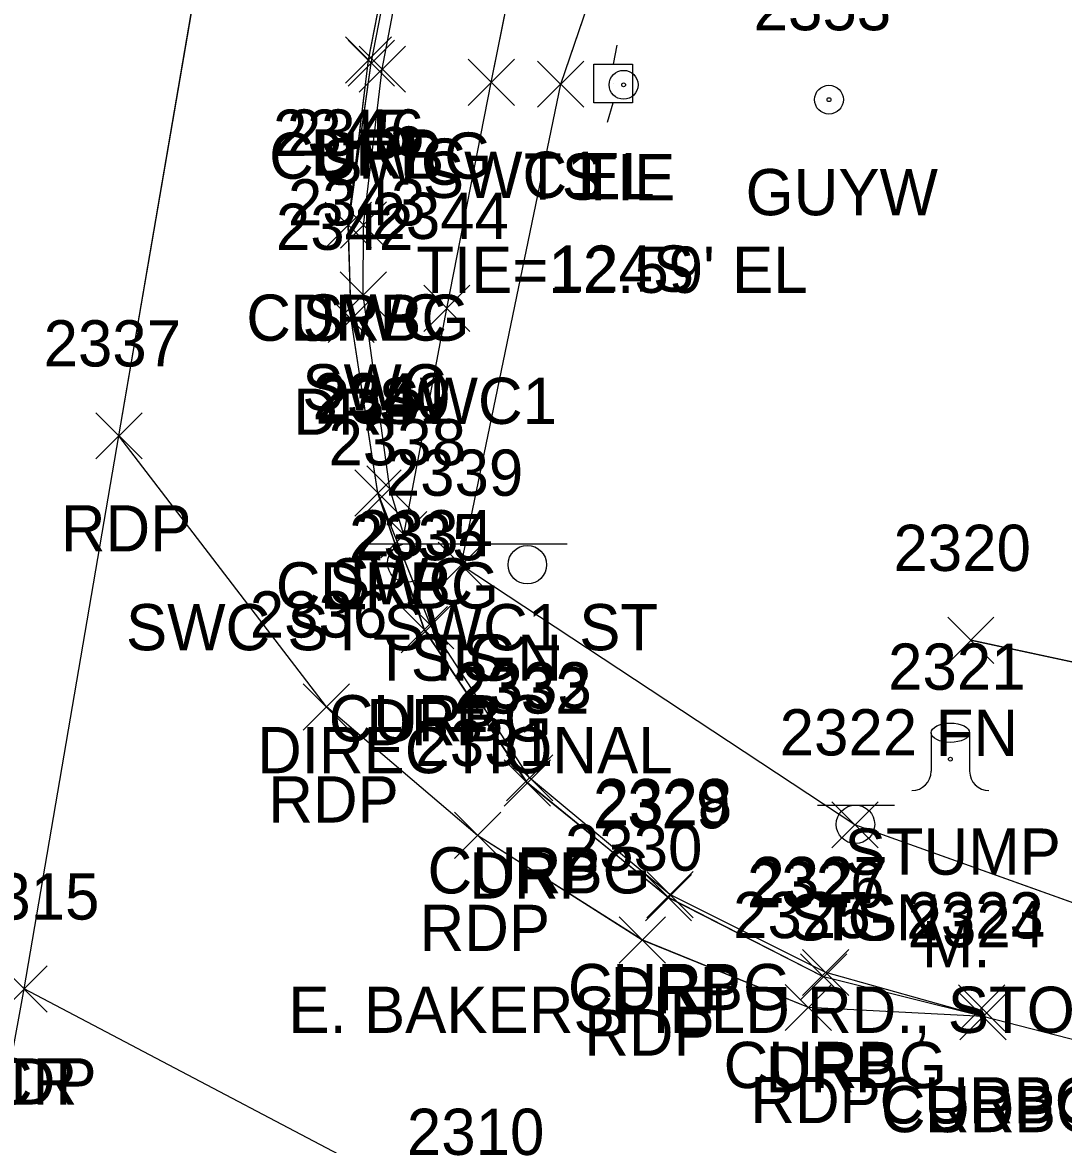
# Model space of a CAD drawing. Extents: x 1554668 to 1563881, y 831386 to 834374.
# Drawn here: x 1562138.2 to 1562183.25, y 831964.68 to 832013.21 of the extents above; entities that cross this region are included whole.
import ezdxf

# ---------------------------------------------------------------- set-up
doc = ezdxf.new("R2010")
doc.units = 0
for name, color, linetype in [('C_A', 7, 'Continuous'), ('C_C', 7, 'Continuous'), ('CBP', 7, 'Continuous'), ('L_A', 7, 'Continuous'), ('L_C', 7, 'Continuous'), ('L_I', 7, 'Continuous'), ('L_TIC', 7, 'Continuous'), ('LELB', 7, 'Continuous'), ('LFNC', 7, 'Continuous'), ('LTS', 7, 'Continuous'), ('P_A', 7, 'Continuous'), ('P_I', 7, 'Continuous'), ('P_TIC', 7, 'Continuous'), ('PET', 7, 'Continuous'), ('PRC', 7, 'Continuous'), ('R_A', 7, 'Continuous'), ('R_I', 7, 'Continuous'), ('R_TIC', 7, 'Continuous'), ('RC', 7, 'Continuous'), ('RDP', 7, 'Continuous'), ('RSW', 7, 'Continuous'), ('S_A', 7, 'Continuous'), ('S_C', 7, 'Continuous'), ('S_I', 7, 'Continuous'), ('SSGN', 7, 'Continuous'), ('U_A', 7, 'Continuous'), ('U_C', 7, 'Continuous'), ('U_I', 7, 'Continuous'), ('UEPT', 7, 'Continuous'), ('UPGW', 7, 'Continuous')]:
    doc.layers.add(name, color=color, linetype=linetype)

msp = doc.modelspace()

# ---------------------------------------------------------------- linework, layer by layer
at = {"layer": 'CBP'}
for radius in [0.625, 0.0833]:
    msp.add_circle((1562164.216, 832010.512), radius, dxfattribs=at)
at = {"layer": 'L_TIC'}
for points in [[(1562160.496, 832009.541), (1562162.496, 832011.541)], [(1562162.496, 832009.541), (1562160.496, 832011.541)], [(1562156.192, 831988.737), (1562158.192, 831990.737)], [(1562158.192, 831988.737), (1562156.192, 831990.737)], [(1562178.241, 831985.485), (1562180.241, 831987.485)], [(1562180.241, 831985.485), (1562178.241, 831987.485)], [(1562173.229, 831977.506), (1562175.229, 831979.506)], [(1562175.229, 831977.506), (1562173.229, 831979.506)]]:
    msp.add_lwpolyline(points, dxfattribs=at)
at = {"layer": 'LELB'}
for points in [[(1562199.916, 831969.319), (1562174.228, 831978.507), (1562157.189, 831989.733), (1562161.497, 832010.544), (1562167.08, 832026.881), (1562173.516, 832053.838), (1562186.033, 832090.068), (1562188.497, 832122.411), (1562199.146, 832168.617), (1562205.454, 832193.373), (1562206.668, 832210.489), (1562204.241, 832212.674)], [(1562199.916, 831969.319), (1562174.228, 831978.507), (1562157.189, 831989.733), (1562161.497, 832010.544), (1562167.08, 832026.881), (1562173.516, 832053.838), (1562186.033, 832090.068), (1562188.497, 832122.411), (1562199.146, 832168.617), (1562205.454, 832193.373), (1562206.668, 832210.489), (1562204.241, 832212.674)], [(1562199.916, 831969.319), (1562174.228, 831978.507), (1562157.189, 831989.733), (1562161.497, 832010.544), (1562167.08, 832026.881), (1562173.516, 832053.838), (1562186.033, 832090.068), (1562188.497, 832122.411), (1562199.146, 832168.617), (1562205.454, 832193.373), (1562206.668, 832210.489), (1562204.241, 832212.674)], [(1562199.919, 831969.317), (1562174.229, 831978.506), (1562157.192, 831989.737), (1562161.496, 832010.541), (1562167.08, 832026.877), (1562173.515, 832053.838), (1562186.031, 832090.065), (1562188.494, 832122.415), (1562199.144, 832168.622), (1562205.45, 832193.375), (1562206.664, 832210.489), (1562204.237, 832212.676)]]:
    msp.add_lwpolyline(points, dxfattribs=at)
at = {"layer": 'LFNC'}
for points in [[(1562202.541, 831981.485), (1562179.239, 831986.487)], [(1562202.541, 831981.485), (1562179.239, 831986.487)], [(1562202.541, 831981.485), (1562179.239, 831986.487)], [(1562202.542, 831981.485), (1562179.241, 831986.485)]]:
    msp.add_lwpolyline(points, dxfattribs=at)
at = {"layer": 'LTS'}
for p, q in [((1562177.524, 831982.488), (1562177.524, 831980.822)), ((1562179.191, 831982.322), (1562179.191, 831982.488)), ((1562179.191, 831982.488), (1562179.191, 831980.822)), ((1562178.357, 831981.346), (1562178.357, 831981.346)), ((1562178.357, 831981.346), (1562178.357, 831981.346)), ((1562178.357, 831981.322), (1562178.357, 831981.322))]:
    msp.add_line(p, q, dxfattribs=at)
msp.add_circle((1562178.357, 831981.346), 0.0833, dxfattribs=at)
for centre, start, end in [((1562176.691, 831980.822), 270, 360), ((1562180.024, 831980.822), 180, 270)]:
    msp.add_arc(centre, 0.833, start, end, dxfattribs=at)
msp.add_ellipse((1562178.357, 831982.488), major_axis=(-0.833, 0), ratio=0.5, dxfattribs=at)
at = {"layer": 'P_TIC'}
for points in [[(1562141.377, 831994.329), (1562143.377, 831996.329)], [(1562143.377, 831994.329), (1562141.377, 831996.329)], [(1562141.377, 831994.329), (1562143.377, 831996.329)], [(1562143.377, 831994.329), (1562141.377, 831996.329)], [(1562150.354, 831982.605), (1562152.354, 831984.605)], [(1562152.354, 831982.605), (1562150.354, 831984.605)], [(1562156.899, 831977.049), (1562158.899, 831979.049)], [(1562158.899, 831977.049), (1562156.899, 831979.049)], [(1562164.023, 831972.523), (1562166.023, 831974.523)], [(1562166.023, 831972.523), (1562164.023, 831974.523)], [(1562137.276, 831970.408), (1562139.276, 831972.408)], [(1562139.276, 831970.408), (1562137.276, 831972.408)], [(1562137.276, 831970.408), (1562139.276, 831972.408)], [(1562139.276, 831970.408), (1562137.276, 831972.408)], [(1562171.213, 831969.605), (1562173.213, 831971.605)], [(1562173.213, 831969.605), (1562171.213, 831971.605)], [(1562178.767, 831969.212), (1562180.767, 831971.212)], [(1562180.767, 831969.212), (1562178.767, 831971.212)]]:
    msp.add_lwpolyline(points, dxfattribs=at)
at = {"layer": 'PET'}
for points in [[(1562124.625, 831898.359), (1562131.217, 831932.807), (1562138.276, 831971.411), (1562142.379, 831995.332), (1562147.113, 832022.949), (1562153.753, 832058.028), (1562161.259, 832095.577), (1562166.491, 832124.618), (1562174.524, 832172.989), (1562179.851, 832197.744), (1562182.354, 832208.899), (1562183.662, 832215.818), (1562186.131, 832228.252), (1562187.269, 832235.272), (1562193.171, 832267.13), (1562201.149, 832309.703)], [(1562124.625, 831898.359), (1562131.217, 831932.807), (1562138.276, 831971.411), (1562142.379, 831995.332), (1562147.113, 832022.949), (1562153.753, 832058.028), (1562161.259, 832095.577), (1562166.491, 832124.618), (1562174.524, 832172.989), (1562179.851, 832197.744), (1562182.354, 832208.899), (1562183.662, 832215.818), (1562186.131, 832228.252), (1562187.269, 832235.272), (1562193.171, 832267.13), (1562201.149, 832309.703)], [(1562124.625, 831898.359), (1562131.217, 831932.807), (1562138.276, 831971.411), (1562142.379, 831995.332), (1562147.113, 832022.949), (1562153.753, 832058.028), (1562161.259, 832095.577), (1562166.491, 832124.618), (1562174.524, 832172.989), (1562179.851, 832197.744), (1562182.354, 832208.899), (1562183.662, 832215.818), (1562186.131, 832228.252), (1562187.269, 832235.272), (1562193.171, 832267.13), (1562201.149, 832309.703)], [(1562124.627, 831898.357), (1562131.217, 831932.803), (1562138.276, 831971.408), (1562142.377, 831995.329), (1562147.109, 832022.949), (1562153.751, 832058.033), (1562161.258, 832095.574), (1562166.485, 832124.617), (1562174.524, 832172.993), (1562179.844, 832197.746), (1562182.354, 832208.899), (1562183.662, 832215.818), (1562186.13, 832228.25), (1562187.267, 832235.271), (1562193.167, 832267.13), (1562201.146, 832309.703)], [(1562199.31, 831965.203), (1562179.767, 831970.212), (1562172.213, 831970.605), (1562165.023, 831973.523), (1562157.899, 831978.049), (1562151.354, 831983.605), (1562142.377, 831995.329)], [(1562199.308, 831965.204), (1562179.765, 831970.214), (1562172.212, 831970.6), (1562165.022, 831973.526), (1562157.898, 831978.05), (1562151.353, 831983.605), (1562142.379, 831995.332)], [(1562199.308, 831965.204), (1562179.765, 831970.214), (1562172.212, 831970.6), (1562165.022, 831973.526), (1562157.898, 831978.05), (1562151.353, 831983.605), (1562142.379, 831995.332)], [(1562199.308, 831965.204), (1562179.765, 831970.214), (1562172.212, 831970.6), (1562165.022, 831973.526), (1562157.898, 831978.05), (1562151.353, 831983.605), (1562142.379, 831995.332)]]:
    msp.add_lwpolyline(points, dxfattribs=at)
at = {"layer": 'PRC'}
for points in [[(1562176.103, 831954.636), (1562157.616, 831961.233), (1562138.276, 831971.411)], [(1562176.103, 831954.636), (1562157.616, 831961.233), (1562138.276, 831971.411)], [(1562176.103, 831954.636), (1562157.616, 831961.233), (1562138.276, 831971.411)], [(1562176.104, 831954.634), (1562157.617, 831961.229), (1562138.276, 831971.408)]]:
    msp.add_lwpolyline(points, dxfattribs=at)
at = {"layer": 'R_TIC'}
for points in [[(1562152.178, 832010.585), (1562154.178, 832012.585)], [(1562154.178, 832010.585), (1562152.178, 832012.585)], [(1562152.295, 832010.449), (1562154.295, 832012.449)], [(1562154.295, 832010.449), (1562152.295, 832012.449)], [(1562152.772, 832010.189), (1562154.772, 832012.189)], [(1562154.772, 832010.189), (1562152.772, 832012.189)], [(1562157.491, 832009.618), (1562159.491, 832011.618)], [(1562159.491, 832009.618), (1562157.491, 832011.618)], [(1562151.306, 832003.439), (1562153.306, 832005.439)], [(1562153.306, 832003.439), (1562151.306, 832005.439)], [(1562151.306, 832003.439), (1562153.306, 832005.439)], [(1562153.306, 832003.439), (1562151.306, 832005.439)], [(1562151.961, 832003.446), (1562153.961, 832005.446)], [(1562153.961, 832003.446), (1562151.961, 832005.446)], [(1562151.951, 832000.427), (1562153.951, 832002.427)], [(1562153.951, 832000.427), (1562151.951, 832002.427)], [(1562155.566, 831999.844), (1562157.566, 832001.844)], [(1562157.566, 831999.844), (1562155.566, 832001.844)], [(1562151.429, 831999.373), (1562153.429, 832001.373)], [(1562153.429, 831999.373), (1562151.429, 832001.373)], [(1562152.586, 831991.859), (1562154.586, 831993.859)], [(1562154.586, 831991.859), (1562152.586, 831993.859)], [(1562152.586, 831991.859), (1562154.586, 831993.859)], [(1562154.586, 831991.859), (1562152.586, 831993.859)], [(1562153.102, 831992.039), (1562155.102, 831994.039)], [(1562155.102, 831992.039), (1562153.102, 831994.039)], [(1562153.706, 831990.054), (1562155.706, 831992.054)], [(1562155.706, 831990.054), (1562153.706, 831992.054)], [(1562153.706, 831990.054), (1562155.706, 831992.054)], [(1562155.706, 831990.054), (1562153.706, 831992.054)], [(1562154.872, 831986.115), (1562156.872, 831988.115)], [(1562156.872, 831986.115), (1562154.872, 831988.115)], [(1562154.594, 831985.948), (1562156.594, 831987.948)], [(1562156.594, 831985.948), (1562154.594, 831987.948)], [(1562159.051, 831979.317), (1562161.051, 831981.317)], [(1562161.051, 831979.317), (1562159.051, 831981.317)], [(1562159.149, 831979.538), (1562161.149, 831981.538)], [(1562161.149, 831979.538), (1562159.149, 831981.538)], [(1562165.157, 831974.354), (1562167.157, 831976.354)], [(1562167.157, 831974.354), (1562165.157, 831976.354)], [(1562165.223, 831974.489), (1562167.223, 831976.489)], [(1562167.223, 831974.489), (1562165.223, 831976.489)], [(1562171.961, 831971.121), (1562173.961, 831973.121)], [(1562173.961, 831971.121), (1562171.961, 831973.121)], [(1562171.871, 831970.931), (1562173.871, 831972.931)], [(1562173.871, 831970.931), (1562171.871, 831972.931)], [(1562178.71, 831969.589), (1562180.71, 831971.589)], [(1562180.71, 831969.589), (1562178.71, 831971.589)], [(1562178.767, 831969.212), (1562180.767, 831971.212)], [(1562180.767, 831969.212), (1562178.767, 831971.212)], [(1562178.767, 831969.212), (1562180.767, 831971.212)], [(1562180.767, 831969.212), (1562178.767, 831971.212)]]:
    msp.add_lwpolyline(points, dxfattribs=at)
at = {"layer": 'RC'}
for points in [[(1562152.304, 832004.437), (1562153.297, 832011.452), (1562156.711, 832029.013), (1562161.973, 832055.984), (1562169.355, 832093.719), (1562175.79, 832126.822), (1562184.283, 832171.003), (1562188.258, 832191.656), (1562183.265, 832202.132), (1562182.334, 832205.808), (1562182.572, 832208.8), (1562183.662, 832215.818), (1562184.205, 832215.731)], [(1562152.304, 832004.437), (1562153.297, 832011.452), (1562156.711, 832029.013), (1562161.973, 832055.984), (1562169.355, 832093.719), (1562175.79, 832126.822), (1562184.283, 832171.003), (1562188.258, 832191.656), (1562183.265, 832202.132), (1562182.334, 832205.808), (1562182.572, 832208.8), (1562183.662, 832215.818), (1562184.205, 832215.731)], [(1562152.304, 832004.437), (1562153.297, 832011.452), (1562156.711, 832029.013), (1562161.973, 832055.984), (1562169.355, 832093.719), (1562175.79, 832126.822), (1562184.283, 832171.003), (1562188.258, 832191.656), (1562183.265, 832202.132), (1562182.334, 832205.808), (1562182.572, 832208.8), (1562183.662, 832215.818), (1562184.205, 832215.731)], [(1562152.306, 832004.439), (1562153.295, 832011.449), (1562156.71, 832029.013), (1562161.973, 832055.985), (1562169.354, 832093.715), (1562175.787, 832126.823), (1562184.281, 832171.007), (1562188.255, 832191.658), (1562183.263, 832202.134), (1562182.329, 832205.811), (1562182.571, 832208.801), (1562183.662, 832215.818), (1562184.203, 832215.731)], [(1562179.709, 831970.589), (1562179.765, 831970.214), (1562172.96, 831972.123), (1562166.222, 831975.488), (1562160.148, 831980.537), (1562155.87, 831987.112), (1562153.583, 831992.855)], [(1562179.709, 831970.589), (1562179.765, 831970.214), (1562172.96, 831972.123), (1562166.222, 831975.488), (1562160.148, 831980.537), (1562155.87, 831987.112), (1562153.583, 831992.855)], [(1562179.709, 831970.589), (1562179.765, 831970.214), (1562172.96, 831972.123), (1562166.222, 831975.488), (1562160.148, 831980.537), (1562155.87, 831987.112), (1562153.583, 831992.855)], [(1562179.71, 831970.589), (1562179.767, 831970.212), (1562172.961, 831972.121), (1562166.223, 831975.489), (1562160.149, 831980.538), (1562155.872, 831987.115), (1562153.586, 831992.859)]]:
    msp.add_lwpolyline(points, dxfattribs=at)
at = {"layer": 'RDP'}
for points in [[(1562179.765, 831970.214), (1562172.87, 831971.933), (1562166.156, 831975.356), (1562160.05, 831980.313), (1562155.593, 831986.947), (1562153.583, 831992.855), (1562152.431, 832000.376), (1562152.304, 832004.437), (1562153.175, 832011.583), (1562156.584, 832028.987), (1562161.685, 832056.036), (1562169.133, 832093.661), (1562175.538, 832126.807), (1562184.166, 832171.107), (1562188.117, 832191.579), (1562183.085, 832202.051), (1562182.118, 832205.776), (1562182.354, 832208.899)], [(1562179.765, 831970.214), (1562172.87, 831971.933), (1562166.156, 831975.356), (1562160.05, 831980.313), (1562155.593, 831986.947), (1562153.583, 831992.855), (1562152.431, 832000.376), (1562152.304, 832004.437), (1562153.175, 832011.583), (1562156.584, 832028.987), (1562161.685, 832056.036), (1562169.133, 832093.661), (1562175.538, 832126.807), (1562184.166, 832171.107), (1562188.117, 832191.579), (1562183.085, 832202.051), (1562182.118, 832205.776), (1562182.354, 832208.899)], [(1562179.765, 831970.214), (1562172.87, 831971.933), (1562166.156, 831975.356), (1562160.05, 831980.313), (1562155.593, 831986.947), (1562153.583, 831992.855), (1562152.431, 832000.376), (1562152.304, 832004.437), (1562153.175, 832011.583), (1562156.584, 832028.987), (1562161.685, 832056.036), (1562169.133, 832093.661), (1562175.538, 832126.807), (1562184.166, 832171.107), (1562188.117, 832191.579), (1562183.085, 832202.051), (1562182.118, 832205.776), (1562182.354, 832208.899)], [(1562179.767, 831970.212), (1562172.871, 831971.931), (1562166.157, 831975.354), (1562160.051, 831980.317), (1562155.594, 831986.948), (1562153.586, 831992.859), (1562152.429, 832000.373), (1562152.306, 832004.439), (1562153.178, 832011.585), (1562156.581, 832028.989), (1562161.685, 832056.033), (1562169.131, 832093.661), (1562175.535, 832126.81), (1562184.166, 832171.112), (1562188.114, 832191.581), (1562183.08, 832202.053), (1562182.113, 832205.778), (1562182.354, 832208.899)]]:
    msp.add_lwpolyline(points, dxfattribs=at)
at = {"layer": 'RSW'}
for points in [[(1562154.706, 831991.054), (1562154.102, 831993.039), (1562152.951, 832001.427), (1562152.961, 832004.446), (1562153.772, 832011.189), (1562157.124, 832028.85), (1562162.251, 832055.819), (1562169.647, 832093.568), (1562176.156, 832126.828), (1562184.774, 832171.004), (1562189.643, 832196.563), (1562190.156, 832201.075), (1562190.118, 832211.081), (1562190.355, 832215.376), (1562192.577, 832227.336), (1562193.959, 832235.202), (1562199.278, 832264.932), (1562207.605, 832308.712)], [(1562154.704, 831991.051), (1562154.1, 831993.036), (1562152.952, 832001.429), (1562152.961, 832004.447), (1562153.768, 832011.187), (1562157.122, 832028.851), (1562162.251, 832055.824), (1562169.648, 832093.564), (1562176.159, 832126.826), (1562184.778, 832171.004), (1562189.644, 832196.561), (1562190.163, 832201.072), (1562190.125, 832211.077), (1562190.359, 832215.373), (1562192.582, 832227.332), (1562193.964, 832235.199), (1562199.281, 832264.931), (1562207.608, 832308.712)], [(1562154.704, 831991.051), (1562154.1, 831993.036), (1562152.952, 832001.429), (1562152.961, 832004.447), (1562153.768, 832011.187), (1562157.122, 832028.851), (1562162.251, 832055.824), (1562169.648, 832093.564), (1562176.159, 832126.826), (1562184.778, 832171.004), (1562189.644, 832196.561), (1562190.163, 832201.072), (1562190.125, 832211.077), (1562190.359, 832215.373), (1562192.582, 832227.332), (1562193.964, 832235.199), (1562199.281, 832264.931), (1562207.608, 832308.712)], [(1562154.704, 831991.051), (1562154.1, 831993.036), (1562152.952, 832001.429), (1562152.961, 832004.447), (1562153.768, 832011.187), (1562157.122, 832028.851), (1562162.251, 832055.824), (1562169.648, 832093.564), (1562176.159, 832126.826), (1562184.778, 832171.004), (1562189.644, 832196.561), (1562190.163, 832201.072), (1562190.125, 832211.077), (1562190.359, 832215.373), (1562192.582, 832227.332), (1562193.964, 832235.199), (1562199.281, 832264.931), (1562207.608, 832308.712)], [(1562154.704, 831991.051), (1562156.565, 832000.843), (1562158.491, 832010.618), (1562161.925, 832027.648), (1562167.077, 832054.81), (1562174.504, 832092.325), (1562180.632, 832124.089), (1562189.476, 832170.135), (1562194.397, 832195.598), (1562195.135, 832200.649), (1562195.139, 832205.615), (1562195.251, 832213.826), (1562195.312, 832216.019), (1562195.352, 832216.155), (1562197.455, 832227.313), (1562198.769, 832234.096), (1562204.704, 832266.647), (1562212.427, 832307.947)], [(1562154.704, 831991.051), (1562156.565, 832000.843), (1562158.491, 832010.618), (1562161.925, 832027.648), (1562167.077, 832054.81), (1562174.504, 832092.325), (1562180.632, 832124.089), (1562189.476, 832170.135), (1562194.397, 832195.598), (1562195.135, 832200.649), (1562195.139, 832205.615), (1562195.251, 832213.826), (1562195.312, 832216.019), (1562195.352, 832216.155), (1562197.455, 832227.313), (1562198.769, 832234.096), (1562204.704, 832266.647), (1562212.427, 832307.947)], [(1562154.704, 831991.051), (1562156.565, 832000.843), (1562158.491, 832010.618), (1562161.925, 832027.648), (1562167.077, 832054.81), (1562174.504, 832092.325), (1562180.632, 832124.089), (1562189.476, 832170.135), (1562194.397, 832195.598), (1562195.135, 832200.649), (1562195.139, 832205.615), (1562195.251, 832213.826), (1562195.312, 832216.019), (1562195.352, 832216.155), (1562197.455, 832227.313), (1562198.769, 832234.096), (1562204.704, 832266.647), (1562212.427, 832307.947)], [(1562154.706, 831991.054), (1562156.566, 832000.844), (1562158.491, 832010.618), (1562161.926, 832027.648), (1562167.076, 832054.805), (1562174.503, 832092.327), (1562180.629, 832124.092), (1562189.475, 832170.14), (1562194.397, 832195.601), (1562195.13, 832200.652), (1562195.132, 832205.619), (1562195.25, 832213.826), (1562195.306, 832216.023), (1562195.35, 832216.156), (1562197.45, 832227.317), (1562198.765, 832234.098), (1562204.7, 832266.653), (1562212.424, 832307.944)]]:
    msp.add_lwpolyline(points, dxfattribs=at)
at = {"layer": 'SSGN'}
for p, q in [((1562153.175, 831990.658), (1562161.772, 831990.658)), ((1562157.197, 831989.755), (1562157.197, 831989.755)), ((1562172.602, 831979.36), (1562175.935, 831979.36)), ((1562174.249, 831978.527), (1562174.249, 831978.527))]:
    msp.add_line(p, q, dxfattribs=at)
for centre in [(1562154.836, 831989.825), (1562160.051, 831989.755), (1562174.249, 831978.527)]:
    msp.add_circle(centre, 0.833, dxfattribs=at)
at = {"layer": 'UEPT'}
for p, q in [((1562163.929, 832012.231), (1562163.762, 832011.397)), ((1562162.929, 832009.731), (1562162.929, 832011.397)), ((1562162.929, 832011.397), (1562164.595, 832011.397)), ((1562164.595, 832011.397), (1562164.595, 832009.731)), ((1562163.762, 832010.564), (1562163.762, 832010.564)), ((1562164.595, 832009.731), (1562162.929, 832009.731)), ((1562163.512, 832008.897), (1562163.762, 832009.731))]:
    msp.add_line(p, q, dxfattribs=at)
at = {"layer": 'UPGW'}
for radius in [0.625, 0.0833]:
    msp.add_circle((1562173.103, 832009.869), radius, dxfattribs=at)

# ---------------------------------------------------------------- texts
at = {"layer": 'C_A'}
msp.add_text('TIE', height=2, dxfattribs=at).set_placement((1562162.295, 832005.512))
at = {"layer": 'C_C'}
msp.add_text("TIE=12.59' EL", height=2, dxfattribs=at).set_placement((1562155.24, 832001.512))
at = {"layer": 'L_A'}
for s, p in [('TS', (1562159.905, 832005.541)), ('TS', (1562155.601, 831984.737)), ('FN', (1562177.721, 831981.485)), ('STUMP', (1562173.778, 831976.348)), ('TS', (1562172.638, 831973.506))]:
    msp.add_text(s, height=2, dxfattribs=at).set_placement(p)
at = {"layer": 'L_C'}
msp.add_text('M.', height=2, dxfattribs=at).set_placement((1562177.125, 831972.348))
at = {"layer": 'L_I'}
for s, p in [('2339', (1562153.924, 831992.737)), ('2320', (1562175.894, 831989.485)), ('2321', (1562175.66, 831984.348)), ('2322', (1562170.969, 831981.506))]:
    msp.add_text(s, height=2, dxfattribs=at).set_placement(p)
at = {"layer": 'P_A'}
for s, p in [('RDP', (1562139.865, 831990.329)), ('RDP', (1562139.865, 831990.329)), ('RDP', (1562148.842, 831978.605)), ('RDP', (1562155.387, 831973.049)), ('RDP', (1562162.511, 831968.523)), ('RDP', (1562135.764, 831966.408)), ('CR', (1562136.709, 831966.408)), ('RDP', (1562169.701, 831965.605)), ('RDP', (1562177.255, 831965.212))]:
    msp.add_text(s, height=2, dxfattribs=at).set_placement(p)
at = {"layer": 'P_I'}
for s, p in [('2337', (1562139.117, 831998.329)), ('2337', (1562139.117, 831998.329)), ('2336', (1562148.039, 831986.605)), ('2331', (1562155.206, 831981.049)), ('2330', (1562161.676, 831976.523)), ('2315', (1562135.583, 831974.408)), ('2315', (1562135.583, 831974.408)), ('2325', (1562168.953, 831973.605)), ('2324', (1562176.507, 831973.212)), ('2310', (1562154.838, 831964.229))]:
    msp.add_text(s, height=2, dxfattribs=at).set_placement(p)
at = {"layer": 'R_A'}
for s, p in [('CURBG', (1562148.877, 832006.449)), ('DRP', (1562150.666, 832006.585)), ('SWC', (1562151.134, 832006.189)), ('SWC1', (1562155.531, 832005.618)), ('CURBG', (1562147.889, 831999.439)), ('DRP', (1562149.795, 831999.439)), ('SWC', (1562150.323, 831999.446)), ('SWC', (1562150.313, 831996.427)), ('SWC1', (1562153.605, 831995.844)), ('DRP', (1562149.918, 831995.373)), ('SWC', (1562151.464, 831988.039)), ('CURBG', (1562149.168, 831987.859)), ('DRP', (1562151.074, 831987.859)), ('SWC ST SWC1 ST', (1562142.682, 831986.054)), ('SWC ST SWC1 ST', (1562142.682, 831986.054)), ('CURBG', (1562151.455, 831982.115)), ('DRP', (1562153.082, 831981.948)), ('CURBG', (1562155.732, 831975.538)), ('DRP', (1562157.539, 831975.317)), ('CURBG', (1562161.806, 831970.489)), ('DRP', (1562163.646, 831970.354)), ('CURBG', (1562168.544, 831967.121)), ('DRP', (1562170.359, 831966.931)), ('CURBG', (1562175.293, 831965.589)), ('CURBG', (1562175.35, 831965.212)), ('DRP', (1562177.255, 831965.212))]:
    msp.add_text(s, height=2, dxfattribs=at).set_placement(p)
at = {"layer": 'R_I'}
for s, p in [('2345', (1562149.046, 832007.439)), ('2345', (1562149.046, 832007.439)), ('2346', (1562149.646, 832007.446)), ('2343', (1562149.691, 832004.427)), ('2344', (1562153.306, 832003.844)), ('2342', (1562149.17, 832003.373)), ('2340', (1562150.755, 831996.039)), ('2341', (1562150.893, 831995.859)), ('2341', (1562150.893, 831995.859)), ('2338', (1562151.446, 831994.054)), ('2338', (1562151.446, 831994.054)), ('2335', (1562152.334, 831989.948)), ('2334', (1562152.612, 831990.115)), ('2333', (1562156.889, 831983.538)), ('2332', (1562156.791, 831983.317)), ('2329', (1562162.89, 831978.354)), ('2328', (1562162.964, 831978.489)), ('2326', (1562169.556, 831974.931)), ('2327', (1562169.701, 831975.121)), ('2323', (1562176.45, 831973.589)), ('2324', (1562176.507, 831973.212)), ('2324', (1562176.507, 831973.212))]:
    msp.add_text(s, height=2, dxfattribs=at).set_placement(p)
at = {"layer": 'S_A'}
for s, p in [('TSIGN', (1562153.373, 831984.737)), ('SIGN', (1562171.386, 831973.506))]:
    msp.add_text(s, height=2, dxfattribs=at).set_placement(p)
at = {"layer": 'S_C'}
for s, p in [('DIRECTIONAL', (1562148.357, 831980.737)), ('E. BAKERSFIELD RD., STOP & MM', (1562149.709, 831969.506))]:
    msp.add_text(s, height=2, dxfattribs=at).set_placement(p)
at = {"layer": 'S_I'}
for s, p in [('2339', (1562153.924, 831992.737)), ('2322', (1562170.969, 831981.506))]:
    msp.add_text(s, height=2, dxfattribs=at).set_placement(p)
at = {"layer": 'U_A'}
for s, p in [('EL', (1562162.298, 832005.564)), ('GUYW', (1562169.497, 832004.869))]:
    msp.add_text(s, height=2, dxfattribs=at).set_placement(p)
at = {"layer": 'U_C'}
msp.add_text('124S', height=2, dxfattribs=at).set_placement((1562161.022, 832001.564))
at = {"layer": 'U_I'}
msp.add_text('2353', height=2, dxfattribs=at).set_placement((1562169.843, 832012.869))

doc.saveas('drawing.dxf')
